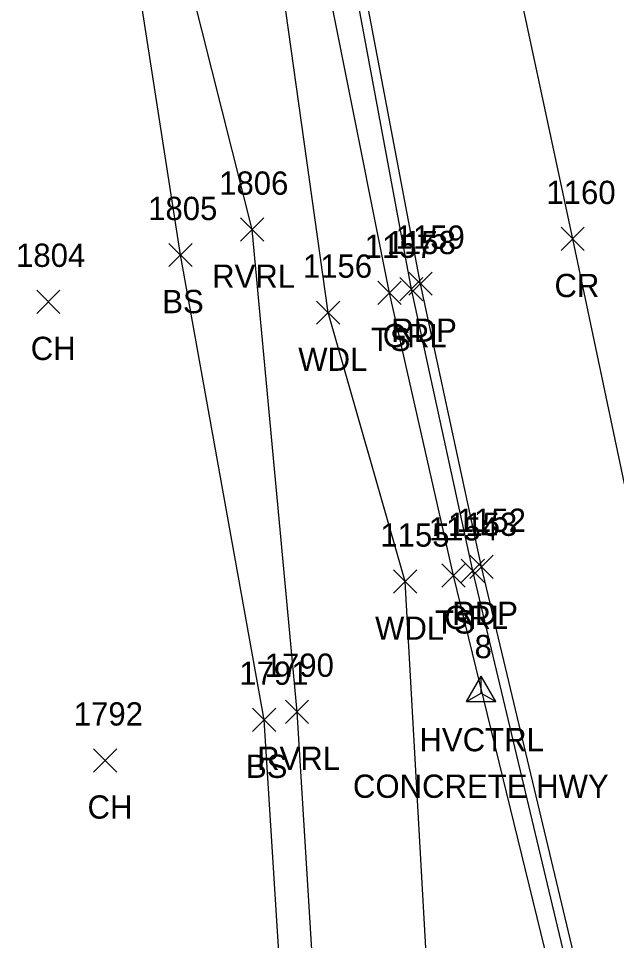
# Model space of a CAD drawing. Extents: x 1545627 to 1546562, y 571176 to 576667.
# Drawn here: x 1546094.9 to 1546146.3, y 571977 to 572056.2 of the extents above; entities that cross this region are included whole.
import ezdxf

# ---------------------------------------------------------------- set-up
doc = ezdxf.new("R2010")
doc.units = 0
for name, color, linetype in [('C_A', 7, 'Continuous'), ('C_C', 7, 'Continuous'), ('C_I', 7, 'Continuous'), ('CPSM', 7, 'Continuous'), ('L_A', 7, 'Continuous'), ('L_I', 7, 'Continuous'), ('L_TIC', 7, 'Continuous'), ('LAWA', 7, 'Continuous'), ('LAWE', 7, 'Continuous'), ('LELB', 7, 'Continuous'), ('P_A', 7, 'Continuous'), ('P_I', 7, 'Continuous'), ('P_TIC', 7, 'Continuous'), ('PET', 7, 'Continuous'), ('PRC', 7, 'Continuous'), ('R_A', 7, 'Continuous'), ('R_I', 7, 'Continuous'), ('R_TIC', 7, 'Continuous'), ('RGR', 7, 'Continuous')]:
    doc.layers.add(name, color=color, linetype=linetype)

msp = doc.modelspace()

# ---------------------------------------------------------------- linework, layer by layer
at = {"layer": 'CPSM'}
for p, q in [((1546133.384, 571997.559), (1546134.634, 571999.724)), ((1546135.884, 571997.559), (1546134.634, 571999.724)), ((1546134.635, 571998.28), (1546134.634, 571999.724)), ((1546133.384, 571997.559), (1546134.635, 571998.28)), ((1546134.635, 571998.28), (1546134.635, 571998.28)), ((1546134.635, 571998.28), (1546135.884, 571997.559)), ((1546133.384, 571997.559), (1546135.884, 571997.559))]:
    msp.add_line(p, q, dxfattribs=at)
at = {"layer": 'L_TIC'}
for points in [[(1546113.937, 572037.101), (1546115.937, 572039.101)], [(1546115.937, 572037.101), (1546113.937, 572039.101)], [(1546107.777, 572034.922), (1546109.777, 572036.922)], [(1546109.777, 572034.922), (1546107.777, 572036.922)], [(1546125.745, 572031.676), (1546127.745, 572033.676)], [(1546127.745, 572031.676), (1546125.745, 572033.676)], [(1546096.422, 572030.899), (1546098.422, 572032.899)], [(1546098.422, 572030.899), (1546096.422, 572032.899)], [(1546120.489, 572029.969), (1546122.489, 572031.969)], [(1546122.489, 572029.969), (1546120.489, 572031.969)], [(1546131.26, 572007.395), (1546133.26, 572009.395)], [(1546133.26, 572007.395), (1546131.26, 572009.395)], [(1546127.093, 572006.861), (1546129.093, 572008.861)], [(1546129.093, 572006.861), (1546127.093, 572008.861)], [(1546117.803, 571995.677), (1546119.803, 571997.677)], [(1546119.803, 571995.677), (1546117.803, 571997.677)], [(1546114.97, 571994.993), (1546116.97, 571996.993)], [(1546116.97, 571994.993), (1546114.97, 571996.993)], [(1546101.305, 571991.491), (1546103.305, 571993.491)], [(1546103.305, 571991.491), (1546101.305, 571993.491)]]:
    msp.add_lwpolyline(points, dxfattribs=at)
at = {"layer": 'LAWA'}
msp.add_lwpolyline([(1546207.433, 571744.289), (1546192.225, 571778.133), (1546177.19, 571812.624), (1546161.415, 571847.33), (1546150.884, 571886.698), (1546137.893, 571927.827), (1546130.492, 571965.713), (1546128.093, 572007.861), (1546121.489, 572030.969), (1546115.769, 572071.629), (1546116.869, 572083.757)], dxfattribs=at)
at = {"layer": 'LAWE'}
msp.add_lwpolyline([(1546121.265, 571957.172), (1546118.803, 571996.677), (1546114.937, 572038.101), (1546108, 572065.636), (1546104.767, 572084.584), (1546111.687, 572095.842), (1546118.703, 572113.935), (1546133.848, 572134.836), (1546145.167, 572135.646), (1546153.927, 572139.019), (1546169.651, 572160.036), (1546189.008, 572163.697), (1546206.714, 572193.958), (1546205.832, 572212.69), (1546216.066, 572227.226), (1546228.024, 572235.176), (1546234.868, 572265.766), (1546262.797, 572295.702), (1546275.487, 572309.557), (1546290.065, 572324.25)], dxfattribs=at)
at = {"layer": 'LELB'}
for points in [[(1546316.388, 571519.988), (1546295.993, 571560.566), (1546277.232, 571599.946), (1546257.917, 571640.86), (1546240.418, 571680.682), (1546227.253, 571713.557), (1546212.6, 571746.964), (1546199.606, 571780.813), (1546186.37, 571815.406), (1546174.932, 571851.816), (1546162.84, 571891.378), (1546151.937, 571927.809), (1546142.357, 571967.045), (1546132.26, 572008.395), (1546126.745, 572032.676), (1546118.894, 572071.988), (1546116.869, 572083.757)], [(1546289.088, 571508.468), (1546272.408, 571554.879), (1546264.555, 571586.757), (1546244.351, 571627.873), (1546230.424, 571657.808), (1546213.765, 571710.045), (1546197.116, 571744.151), (1546174.208, 571790.13), (1546160.912, 571814.698), (1546145.831, 571859.211), (1546131.616, 571904.026), (1546118.439, 571956.946), (1546115.97, 571995.993), (1546108.777, 572035.922), (1546103.728, 572068.577)]]:
    msp.add_lwpolyline(points, dxfattribs=at)
at = {"layer": 'P_TIC'}
for points in [[(1546141.502, 572036.302), (1546143.502, 572038.302)], [(1546143.502, 572036.302), (1546141.502, 572038.302)], [(1546128.41, 572032.458), (1546130.41, 572034.458)], [(1546130.41, 572032.458), (1546128.41, 572034.458)], [(1546133.66, 572008.132), (1546135.66, 572010.132)], [(1546135.66, 572008.132), (1546133.66, 572010.132)]]:
    msp.add_lwpolyline(points, dxfattribs=at)
at = {"layer": 'PET'}
msp.add_lwpolyline([(1546144.497, 571967.917), (1546134.66, 572009.132), (1546129.41, 572033.458), (1546121.845, 572073.369), (1546118.841, 572089.138), (1546128.258, 572103.577), (1546137.672, 572117.642)], dxfattribs=at)
at = {"layer": 'PRC'}
msp.add_lwpolyline([(1546157.434, 571971.538), (1546147.892, 572011.795), (1546142.502, 572037.302), (1546134.127, 572076.488), (1546128.258, 572103.577)], dxfattribs=at)
at = {"layer": 'R_TIC'}
for points in [[(1546127.633, 572031.998), (1546129.633, 572033.998)], [(1546129.633, 572031.998), (1546127.633, 572033.998)], [(1546132.914, 572007.788), (1546134.914, 572009.788)], [(1546134.914, 572007.788), (1546132.914, 572009.788)]]:
    msp.add_lwpolyline(points, dxfattribs=at)
at = {"layer": 'RGR'}
msp.add_lwpolyline([(1546318.085, 571520.895), (1546297.392, 571561.705), (1546278.611, 571601.26), (1546259.665, 571643.054), (1546242.429, 571682.093), (1546228.781, 571714.206), (1546215.185, 571747.992), (1546202.237, 571781.502), (1546189.292, 571816.508), (1546177.18, 571852.709), (1546165.011, 571891.347), (1546154.148, 571928.781), (1546143.684, 571967.797), (1546133.914, 572008.788), (1546128.633, 572032.998), (1546121.133, 572073.305), (1546118.95, 572085.968)], dxfattribs=at)

# ---------------------------------------------------------------- texts
at = {"layer": 'C_A'}
msp.add_text('HVCTRL', height=2, dxfattribs=at).set_placement((1546129.328, 571993.28))
at = {"layer": 'C_C'}
msp.add_text('CONCRETE HWY', height=2, dxfattribs=at).set_placement((1546123.611, 571989.28))
at = {"layer": 'C_I'}
msp.add_text('8', height=2, dxfattribs=at).set_placement((1546134.068, 572001.28))
at = {"layer": 'L_A'}
for s, p in [('RVRL', (1546111.504, 572033.101)), ('BS', (1546107.218, 572030.922)), ('CH', (1546095.91, 572026.899)), ('TS', (1546125.154, 572027.676)), ('WDL', (1546118.907, 572025.969)), ('TS', (1546130.669, 572003.395)), ('WDL', (1546125.511, 572002.861)), ('RVRL', (1546115.37, 571991.677)), ('BS', (1546114.411, 571990.993)), ('CH', (1546100.793, 571987.491))]:
    msp.add_text(s, height=2, dxfattribs=at).set_placement(p)
at = {"layer": 'L_I'}
for s, p in [('1806', (1546112.11, 572041.101)), ('1805', (1546106.006, 572038.922)), ('1157', (1546124.619, 572035.676)), ('1804', (1546094.65, 572034.899)), ('1156', (1546119.308, 572033.969)), ('1154', (1546130.134, 572011.395)), ('1155', (1546125.967, 572010.861)), ('1790', (1546116.024, 571999.677)), ('1791', (1546113.844, 571998.993)), ('1792', (1546099.612, 571995.491))]:
    msp.add_text(s, height=2, dxfattribs=at).set_placement(p)
at = {"layer": 'P_A'}
for s, p in [('CR', (1546140.935, 572032.302)), ('RDP', (1546126.899, 572028.458)), ('RDP', (1546132.148, 572004.132))]:
    msp.add_text(s, height=2, dxfattribs=at).set_placement(p)
at = {"layer": 'P_I'}
for s, p in [('1160', (1546140.242, 572040.302)), ('1159', (1546127.276, 572036.458)), ('1152', (1546132.534, 572012.132))]:
    msp.add_text(s, height=2, dxfattribs=at).set_placement(p)
at = {"layer": 'R_A'}
for p in [(1546126.176, 572027.998), (1546131.458, 572003.788)]:
    msp.add_text('GRL', height=2, dxfattribs=at).set_placement(p)
at = {"layer": 'R_I'}
for s, p in [('1158', (1546126.507, 572035.998)), ('1153', (1546131.788, 572011.788))]:
    msp.add_text(s, height=2, dxfattribs=at).set_placement(p)

doc.saveas('drawing.dxf')
